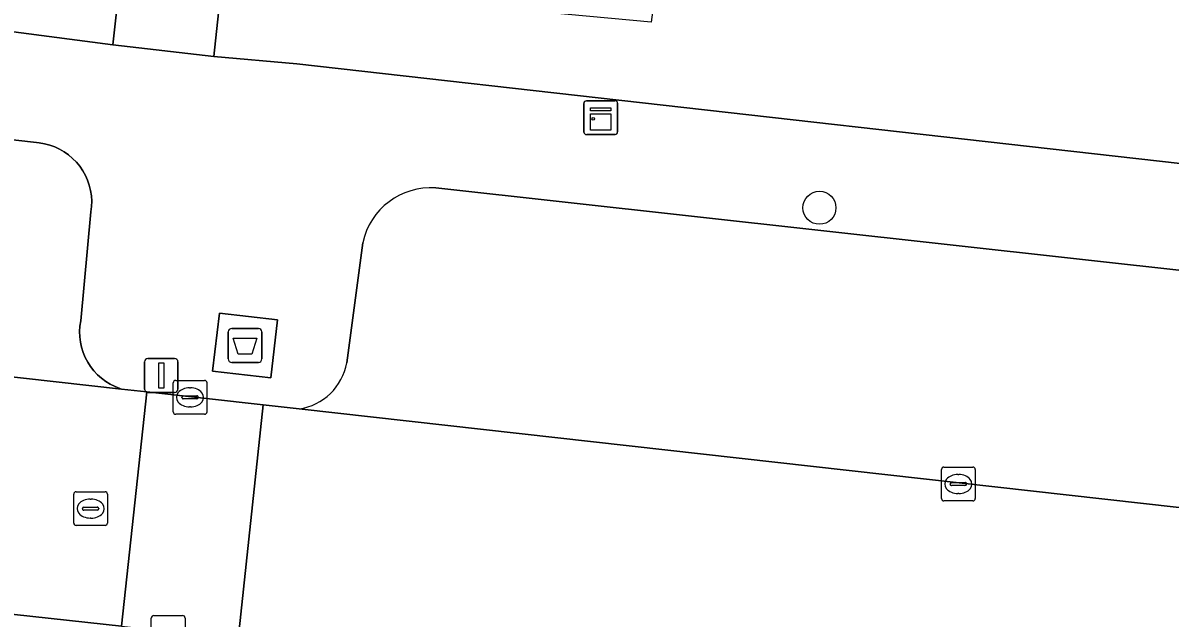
# Model space of a CAD drawing. Extents: x 161928 to 163071, y 386474 to 387428.
# Drawn here: x 162257.83 to 162291.77, y 386658.51 to 386676.12 of the extents above; entities that cross this region are included whole.
import ezdxf

# ---------------------------------------------------------------- set-up
doc = ezdxf.new("R2010")
doc.units = 0
for name, color, linetype in [('IMGEO_Afval_apart_plaats', 7, 'Continuous'), ('IMGEO_Boom', 7, 'Continuous'), ('IMGEO_Groenvoorziening', 7, 'Continuous'), ('IMGEO_Kast', 7, 'Continuous'), ('IMGEO_Kolk', 7, 'Continuous'), ('IMGEO_Lichtmast', 7, 'Continuous'), ('IMGEO_Parkeervlak_open', 7, 'Continuous'), ('IMGEO_Rijbaan_lokaal_open', 7, 'Continuous'), ('IMGEO_Rioolput', 7, 'Continuous'), ('IMGEO_Voetpad_gesloten', 7, 'Continuous'), ('IMGEO_Voetpad_open', 7, 'Continuous')]:
    doc.layers.add(name, color=color, linetype=linetype)

msp = doc.modelspace()

# ---------------------------------------------------------------- linework, layer by layer
at = {"layer": 'IMGEO_Afval_apart_plaats'}
for p, q in [((162264.007, 386667.078), (162264.797, 386667.078)), ((162264.797, 386667.078), (162264.007, 386667.078)), ((162263.907, 386666.178), (162263.907, 386666.978)), ((162263.907, 386666.978), (162263.907, 386666.178)), ((162264.897, 386666.978), (162264.897, 386666.178)), ((162264.897, 386666.178), (162264.897, 386666.978)), ((162264.797, 386666.078), (162264.007, 386666.078)), ((162264.007, 386666.078), (162264.797, 386666.078))]:
    msp.add_line(p, q, dxfattribs=at)
msp.add_lwpolyline([(162264.05, 386666.792), (162264.754, 386666.792), (162264.605, 386666.322), (162264.199, 386666.322), (162264.05, 386666.792)], dxfattribs=at)
for centre, start, end in [((162264.007, 386666.978), 90, 180), ((162264.007, 386666.978), 90, 180), ((162264.797, 386666.978), 0, 90), ((162264.797, 386666.978), 360, 90), ((162264.007, 386666.178), 180, 270), ((162264.007, 386666.178), 180, 270), ((162264.797, 386666.178), 270, 0), ((162264.797, 386666.178), 270, 0)]:
    msp.add_arc(centre, 0.1, start, end, dxfattribs=at)
at = {"layer": 'IMGEO_Boom'}
msp.add_circle((162281.396, 386670.65), 0.489, dxfattribs=at)
at = {"layer": 'IMGEO_Groenvoorziening'}
for points in [[(162309.792, 386729.394), (162283.611, 386732.74), (162283.89, 386734.923), (162272.369, 386736.187), (162271.904, 386732.25), (162269.912, 386732.425), (162269.851, 386731.887), (162271.891, 386731.651), (162282.543, 386730.474), (162282.466, 386729.788), (162280.566, 386712.844), (162278.599, 386695.307), (162276.622, 386677.674), (162276.413, 386676.138), (162263.71, 386677.32), (162263.671, 386676.976), (162263.477, 386675.126), (162265.931, 386674.909), (162298.443, 386671.239)], [(162244.705, 386702.233), (162243.065, 386687.829), (162243.049, 386687.699), (162244.536, 386687.564), (162244.235, 386684.547), (162242.69, 386684.749), (162241.934, 386677.547), (162246.429, 386677.056), (162255.881, 386676.067), (162260.486, 386675.473), (162261.932, 386688.446), (162262.467, 386693.434), (162259.33, 386693.811), (162259.59, 386696.782), (162262.789, 386696.438), (162262.8, 386696.541), (162263.719, 386704.596)]]:
    msp.add_lwpolyline(points, dxfattribs=at)
at = {"layer": 'IMGEO_Kast'}
for p, q in [((162274.425, 386672.89), (162274.425, 386673.731)), ((162274.425, 386673.731), (162274.425, 386672.89)), ((162274.5, 386673.815), (162275.341, 386673.815)), ((162275.341, 386673.815), (162274.5, 386673.815)), ((162275.425, 386673.74), (162275.425, 386672.899)), ((162275.425, 386672.899), (162275.425, 386673.74)), ((162275.35, 386672.815), (162274.509, 386672.815)), ((162274.509, 386672.815), (162275.35, 386672.815))]:
    msp.add_line(p, q, dxfattribs=at)
for points in [[(162274.62, 386673.605), (162275.22, 386673.605), (162275.22, 386673.52), (162274.62, 386673.52), (162274.62, 386673.605)], [(162274.62, 386673.43), (162275.22, 386673.43), (162275.22, 386672.941), (162274.62, 386672.941), (162274.62, 386673.43)]]:
    msp.add_lwpolyline(points, dxfattribs=at)
msp.add_circle((162274.704, 386673.279), 0.0377, dxfattribs=at)
for centre, start, end in [((162274.503, 386673.737), 92.4484, 184.2845), ((162274.503, 386673.737), 92.4484, 184.2845), ((162275.347, 386673.737), 2.4484, 94.2845), ((162275.347, 386673.737), 2.4484, 94.2845), ((162274.503, 386672.893), 182.4484, 274.2845), ((162274.503, 386672.893), 182.4484, 274.2845), ((162275.347, 386672.893), 272.4484, 4.2845), ((162275.347, 386672.893), 272.4484, 4.2845)]:
    msp.add_arc(centre, 0.0779, start, end, dxfattribs=at)
at = {"layer": 'IMGEO_Kolk'}
for p, q in [((162262.275, 386664.616), (162262.275, 386665.468)), ((162262.35, 386665.542), (162263.202, 386665.542)), ((162263.276, 386665.468), (162263.276, 386664.616)), ((162262.534, 386665.036), (162262.534, 386665.048)), ((162262.577, 386665.085), (162262.975, 386665.085)), ((162262.763, 386665.322), (162262.788, 386665.322)), ((162263.018, 386665.048), (162263.018, 386665.036)), ((162262.972, 386664.999), (162262.574, 386664.999)), ((162262.786, 386664.762), (162262.761, 386664.762)), ((162263.202, 386664.542), (162262.35, 386664.542)), ((162285.005, 386662.053), (162285.005, 386662.905)), ((162285.08, 386662.979), (162285.932, 386662.979)), ((162285.493, 386662.759), (162285.518, 386662.759)), ((162286.006, 386662.905), (162286.006, 386662.053)), ((162285.264, 386662.473), (162285.264, 386662.485)), ((162285.702, 386662.436), (162285.304, 386662.436)), ((162285.307, 386662.522), (162285.705, 386662.522)), ((162285.748, 386662.485), (162285.748, 386662.473)), ((162285.932, 386661.979), (162285.08, 386661.979)), ((162285.516, 386662.199), (162285.491, 386662.199)), ((162261.702, 386658.588), (162262.554, 386658.588)), ((162261.627, 386657.662), (162261.627, 386658.514)), ((162262.628, 386658.514), (162262.628, 386657.662))]:
    msp.add_line(p, q, dxfattribs=at)
for points in [[(162262.275, 386664.616), (162262.275, 386665.468)], [(162262.35, 386665.542), (162263.202, 386665.542)], [(162263.276, 386665.468), (162263.276, 386664.616)], [(162263.202, 386664.542), (162262.35, 386664.542)], [(162285.005, 386662.053), (162285.005, 386662.905)], [(162285.08, 386662.979), (162285.932, 386662.979)], [(162286.006, 386662.905), (162286.006, 386662.053)], [(162285.932, 386661.979), (162285.08, 386661.979)], [(162261.702, 386658.588), (162262.554, 386658.588)], [(162261.627, 386657.662), (162261.627, 386658.514)], [(162262.628, 386658.514), (162262.628, 386657.662)]]:
    msp.add_lwpolyline(points, dxfattribs=at)
for centre, radius, start, end in [((162262.352, 386665.466), 0.0765, 91.552, 178.448), ((162262.352, 386665.466), 0.0765, 91.552, 178.448), ((162263.2, 386665.466), 0.0765, 1.552, 88.448), ((162263.2, 386665.466), 0.0765, 1.552, 88.448), ((162262.574, 386665.045), 0.0403, 85.8775, 175.7526), ((162262.571, 386665.035), 0.0366, 178.938, 274.7102), ((162262.975, 386665.042), 0.043, 264.8664, 352.4533), ((162262.979, 386665.047), 0.0386, 1.7309, 96.639), ((162262.352, 386664.618), 0.0765, 181.552, 268.448), ((162262.352, 386664.618), 0.0765, 181.552, 268.448), ((162263.2, 386664.618), 0.0765, 271.552, 358.448), ((162263.2, 386664.618), 0.0765, 271.552, 358.448), ((162285.082, 386662.903), 0.0765, 91.552, 178.448), ((162285.082, 386662.903), 0.0765, 91.552, 178.448), ((162285.93, 386662.903), 0.0765, 1.552, 88.448), ((162285.93, 386662.903), 0.0765, 1.552, 88.448), ((162285.304, 386662.482), 0.0403, 85.8775, 175.7526), ((162285.301, 386662.472), 0.0366, 178.938, 274.7102), ((162285.705, 386662.479), 0.043, 264.8664, 352.4533), ((162285.709, 386662.484), 0.0386, 1.7309, 96.639), ((162285.082, 386662.055), 0.0765, 181.552, 268.448), ((162285.082, 386662.055), 0.0765, 181.552, 268.448), ((162285.93, 386662.055), 0.0765, 271.552, 358.448), ((162285.93, 386662.055), 0.0765, 271.552, 358.448), ((162261.704, 386658.512), 0.0765, 91.552, 178.448), ((162261.704, 386658.512), 0.0765, 91.552, 178.448), ((162262.552, 386658.512), 0.0765, 1.552, 88.448), ((162262.552, 386658.512), 0.0765, 1.552, 88.448)]:
    msp.add_arc(centre, radius, start, end, dxfattribs=at)
for centre, major_axis, ratio, start_param, end_param in [((162262.762, 386665.042), (-0.387, 0.002), 0.722429, 4.712389, 7.853982), ((162262.787, 386665.042), (-0.39, 0.002), 0.717154, 1.570796, 4.712389), ((162285.492, 386662.479), (-0.387, 0.002), 0.722429, 4.712389, 7.853982), ((162285.517, 386662.479), (-0.39, 0.002), 0.717154, 1.570796, 4.712389)]:
    msp.add_ellipse(centre, major_axis=major_axis, ratio=ratio, start_param=start_param, end_param=end_param, dxfattribs=at)
at = {"layer": 'IMGEO_Lichtmast'}
for p, q in [((162261.428, 386665.289), (162261.428, 386666.089)), ((162261.428, 386666.089), (162261.428, 386665.289)), ((162261.528, 386666.189), (162262.318, 386666.189)), ((162262.318, 386666.189), (162261.528, 386666.189)), ((162262.418, 386666.089), (162262.418, 386665.289)), ((162262.418, 386665.289), (162262.418, 386666.089)), ((162262.318, 386665.189), (162261.528, 386665.189)), ((162261.528, 386665.189), (162262.318, 386665.189))]:
    msp.add_line(p, q, dxfattribs=at)
msp.add_lwpolyline([(162261.848, 386666.064), (162261.998, 386666.064), (162261.998, 386665.314), (162261.848, 386665.314), (162261.848, 386666.064)], dxfattribs=at)
for centre, start, end in [((162261.528, 386666.089), 90, 180), ((162261.528, 386666.089), 90, 180), ((162262.318, 386666.089), 0, 90), ((162262.318, 386666.089), 360, 90), ((162261.528, 386665.289), 180, 270), ((162261.528, 386665.289), 180, 270), ((162262.318, 386665.289), 270, 0), ((162262.318, 386665.289), 270, 0)]:
    msp.add_arc(centre, 0.1, start, end, dxfattribs=at)
at = {"layer": 'IMGEO_Parkeervlak_open'}
for points in [[(162218.125, 386670.065), (162260.747, 386665.287), (162260.702, 386665.302), (162260.555, 386665.359), (162260.414, 386665.43), (162260.28, 386665.513), (162260.154, 386665.608), (162260.036, 386665.713), (162259.929, 386665.829), (162259.832, 386665.953), (162259.747, 386666.086), (162259.674, 386666.226), (162259.614, 386666.372), (162259.567, 386666.523), (162259.534, 386666.677), (162259.515, 386666.834), (162259.509, 386666.991), (162259.518, 386667.149), (162259.541, 386667.305), (162259.843, 386670.534), (162259.861, 386670.691), (162259.865, 386670.849), (162259.855, 386671.006), (162259.831, 386671.162), (162259.793, 386671.316), (162259.742, 386671.465), (162259.677, 386671.609), (162259.6, 386671.747), (162259.511, 386671.877), (162259.411, 386671.999), (162259.3, 386672.111), (162259.179, 386672.213), (162259.05, 386672.304), (162258.913, 386672.383), (162258.77, 386672.449), (162258.622, 386672.503), (162258.469, 386672.542), (162258.313, 386672.568), (162258.237, 386672.576), (162227.064, 386676.096)], [(162302.104, 386666.741), (162302.024, 386666.896), (162301.931, 386667.044), (162301.825, 386667.183), (162301.707, 386667.312), (162301.578, 386667.43), (162301.439, 386667.536), (162301.292, 386667.629), (162301.136, 386667.708), (162300.974, 386667.774), (162300.807, 386667.824), (162300.636, 386667.859), (162300.462, 386667.879), (162300.306, 386667.884), (162270.043, 386671.238)], [(162267.888, 386669.614), (162267.41, 386666.068)], [(162265.999, 386664.701), (162302.86, 386660.57), (162302.753, 386660.626), (162302.629, 386660.703), (162302.512, 386660.791), (162302.404, 386660.89), (162302.305, 386660.997), (162302.217, 386661.113), (162302.138, 386661.237), (162302.072, 386661.367), (162302.017, 386661.502), (162301.974, 386661.642), (162301.944, 386661.785), (162301.927, 386661.93), (162301.923, 386662.076), (162301.932, 386662.222), (162302.268, 386665.718), (162302.279, 386665.892), (162302.275, 386666.067), (162302.255, 386666.24), (162302.219, 386666.412), (162302.169, 386666.579), (162302.104, 386666.741)]]:
    msp.add_lwpolyline(points, dxfattribs=at)
for centre, radius, start, end in [((162269.898, 386669.188), 2.055, 85.9631, 168.04), ((162265.762, 386666.357), 1.673, 278.1375, 350.0477)]:
    msp.add_arc(centre, radius, start, end, dxfattribs=at)
at = {"layer": 'IMGEO_Rijbaan_lokaal_open'}
for points in [[(162226.38, 386662.025), (162260.747, 386658.278), (162261.494, 386665.204), (162260.747, 386665.287), (162218.125, 386670.065), (162217.325, 386663.028)], [(162264.197, 386657.891), (162264.937, 386664.82), (162261.494, 386665.204), (162260.747, 386658.278)], [(162308.731, 386659.914), (162302.86, 386660.57), (162265.999, 386664.701), (162264.937, 386664.82), (162264.197, 386657.891), (162266.476, 386657.636), (162275.101, 386656.669), (162323.439, 386651.25), (162332.841, 386650.196), (162346.203, 386648.698), (162346.919, 386655.634), (162345.899, 386655.749)]]:
    msp.add_lwpolyline(points, close=True, dxfattribs=at)
at = {"layer": 'IMGEO_Rioolput'}
for p, q in [((162259.332, 386661.325), (162259.332, 386662.177)), ((162259.407, 386662.251), (162260.259, 386662.251)), ((162259.82, 386662.031), (162259.845, 386662.031)), ((162260.333, 386662.177), (162260.333, 386661.325)), ((162259.591, 386661.745), (162259.591, 386661.757)), ((162260.029, 386661.708), (162259.631, 386661.708)), ((162259.634, 386661.794), (162260.032, 386661.794)), ((162260.075, 386661.757), (162260.075, 386661.745)), ((162259.843, 386661.471), (162259.818, 386661.471)), ((162260.259, 386661.251), (162259.407, 386661.251))]:
    msp.add_line(p, q, dxfattribs=at)
for points in [[(162259.332, 386661.325), (162259.332, 386662.177)], [(162259.407, 386662.251), (162260.259, 386662.251)], [(162260.333, 386662.177), (162260.333, 386661.325)], [(162260.259, 386661.251), (162259.407, 386661.251)]]:
    msp.add_lwpolyline(points, dxfattribs=at)
for centre, radius, start, end in [((162259.409, 386662.175), 0.0765, 91.552, 178.448), ((162259.409, 386662.175), 0.0765, 91.552, 178.448), ((162260.257, 386662.175), 0.0765, 1.552, 88.448), ((162260.257, 386662.175), 0.0765, 1.552, 88.448), ((162259.631, 386661.754), 0.0403, 85.8775, 175.7526), ((162259.628, 386661.744), 0.0366, 178.938, 274.7102), ((162260.032, 386661.751), 0.043, 264.8664, 352.4533), ((162260.036, 386661.756), 0.0386, 1.7309, 96.639), ((162259.409, 386661.327), 0.0765, 181.552, 268.448), ((162259.409, 386661.327), 0.0765, 181.552, 268.448), ((162260.257, 386661.327), 0.0765, 271.552, 358.448), ((162260.257, 386661.327), 0.0765, 271.552, 358.448)]:
    msp.add_arc(centre, radius, start, end, dxfattribs=at)
for centre, major_axis, ratio, start_param, end_param in [((162259.819, 386661.751), (-0.387, 0.002), 0.722429, 4.712389, 7.853982), ((162259.844, 386661.751), (-0.39, 0.002), 0.717154, 1.570796, 4.712389)]:
    msp.add_ellipse(centre, major_axis=major_axis, ratio=ratio, start_param=start_param, end_param=end_param, dxfattribs=at)
at = {"layer": 'IMGEO_Voetpad_gesloten'}
msp.add_lwpolyline([(162265.361, 386667.334), (162263.642, 386667.534), (162263.443, 386665.821), (162265.162, 386665.621)], close=True, dxfattribs=at)
at = {"layer": 'IMGEO_Voetpad_open'}
for points in [[(162263.719, 386704.596), (162262.8, 386696.541), (162262.789, 386696.438), (162262.467, 386693.434), (162261.932, 386688.446), (162260.486, 386675.473), (162263.477, 386675.126), (162263.671, 386676.976), (162263.71, 386677.32), (162265.077, 386689.473), (162267.02, 386689.26), (162267.143, 386689.247), (162267.51, 386692.526), (162267.38, 386692.54), (162265.448, 386692.762), (162266.341, 386700.702)], [(162298.443, 386671.239), (162265.931, 386674.909), (162263.477, 386675.126), (162260.486, 386675.473), (162255.881, 386676.067), (162246.429, 386677.056), (162241.934, 386677.547), (162238.263, 386677.963), (162234.333, 386678.391), (162224.5, 386679.416), (162223.437, 386679.534)], [(162227.064, 386676.096), (162258.237, 386672.576), (162258.313, 386672.568), (162258.469, 386672.542), (162258.622, 386672.503), (162258.77, 386672.449), (162258.913, 386672.383), (162259.05, 386672.304), (162259.179, 386672.213), (162259.3, 386672.111), (162259.411, 386671.999), (162259.511, 386671.877), (162259.6, 386671.747), (162259.677, 386671.609), (162259.742, 386671.465), (162259.793, 386671.316), (162259.831, 386671.162), (162259.855, 386671.006), (162259.865, 386670.849), (162259.861, 386670.691), (162259.843, 386670.534), (162259.541, 386667.305), (162259.518, 386667.149), (162259.509, 386666.991), (162259.515, 386666.834), (162259.534, 386666.677), (162259.567, 386666.523), (162259.614, 386666.372), (162259.674, 386666.226), (162259.747, 386666.086), (162259.832, 386665.953), (162259.929, 386665.829), (162260.036, 386665.713), (162260.154, 386665.608), (162260.28, 386665.513), (162260.414, 386665.43), (162260.555, 386665.359), (162260.702, 386665.302), (162260.747, 386665.287), (162261.494, 386665.204), (162264.937, 386664.82), (162265.999, 386664.701)], [(162270.043, 386671.238), (162300.306, 386667.884)], [(162267.41, 386666.068), (162267.888, 386669.614)], [(162260.747, 386658.278), (162226.38, 386662.025), (162217.325, 386663.028), (162216.305, 386663.136), (162215.989, 386660.188), (162380.412, 386641.923)]]:
    msp.add_lwpolyline(points, dxfattribs=at)
msp.add_lwpolyline([(162265.361, 386667.334), (162265.162, 386665.621), (162263.443, 386665.821), (162263.642, 386667.534)], close=True, dxfattribs=at)
for centre, radius, start, end in [((162269.898, 386669.188), 2.055, 85.9631, 168.04), ((162265.762, 386666.357), 1.673, 278.1375, 350.0477)]:
    msp.add_arc(centre, radius, start, end, dxfattribs=at)

doc.saveas('drawing.dxf')
